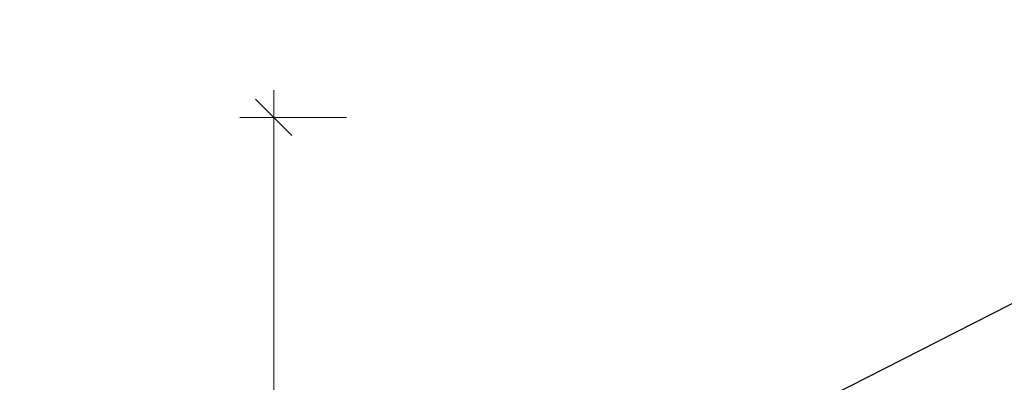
# Model space of a CAD drawing. Header units: millimetres. Extents: x -25478 to 4005, y -8416 to 11348.
# Tile 374 of 580: x -10727 to -6662, y 9681 to 11179. Entities that reach past the tile are written whole.
import ezdxf

# ---------------------------------------------------------------- set-up
doc = ezdxf.new("R2010")
doc.units = ezdxf.units.MM
doc.header["$MEASUREMENT"] = 0
doc.linetypes.add('Wipeout_Contour', pattern=[1000, 0, -1000])
for name, color, linetype in [('POHLED ZÁPADNÍ_1_Kóty - SP', 7, 'Continuous'), ('POHLED ZÁPADNÍ_1_Nové_Kóty - SP', 7, 'Continuous'), ('POHLED ZÁPADNÍ_1_Výplně - Povrchové', 7, 'Continuous')]:
    doc.layers.add(name, color=color, linetype=linetype)

msp = doc.modelspace()

# ---------------------------------------------------------------- linework, layer by layer
at = {"layer": 'POHLED ZÁPADNÍ_1_Kóty - SP', "color": 154, "linetype": 'Continuous', "lineweight": 13}
for p, q in [((-9677.8, 10775.1), (-9677.8, 10887.6)), ((-9602.8, 10700.1), (-9752.8, 10850.1)), ((-9377.8, 10775.1), (-9818.4, 10775.1))]:
    msp.add_line(p, q, dxfattribs=at)

# ---------------------------------------------------------------- wipeouts: each hides what was drawn before it
at = {"color": 254, "linetype": 'Wipeout_Contour', "lineweight": 0, "ltscale": 326246.822201}
msp.add_wipeout([(-7717, 8883.6), (-10986.2, 7217.8), (-10980.5, 7217.8), (-10980.5, 7042.3), (-10973.1, 7046.1), (-10973.1, 7180), (-10723.4, 7180), (-10723.4, 7300), (-10583.4, 7300), (-10583.4, 7244.6), (-7875.7, 8624.3), (-7875.7, 8727.5), (-7730.3, 8727.5), (-7730.3, 8698.4), (-5604.3, 9781.8), (-5604.3, 9960), (-6608.6, 9448.4), (-6609.1, 9449.4), (-6627.2, 9440.1), (-6626.1, 9438), (-6661.8, 9419.8), (-6662.6, 9419.8), (-7619.7, 8932.1), (-7704.2, 8888.6), (-7705.1, 8888.6), (-7706, 8890.4), (-7717.4, 8884.6)], dxfattribs=at).dxf.layer = 'POHLED ZÁPADNÍ_1_Výplně - Povrchové'

# ---------------------------------------------------------------- next in the draw order: linework, layer by layer
at = {"layer": 'POHLED ZÁPADNÍ_1_Kóty - SP', "color": 154, "linetype": 'Continuous', "lineweight": 13}
msp.add_line((-9677.8, 6830), (-9677.8, 10775.1), dxfattribs=at)
at = {"layer": 'POHLED ZÁPADNÍ_1_Nové_Kóty - SP', "color": 1, "linetype": 'Continuous', "lineweight": 25}
msp.add_line((-4329.1, 11178.8), (-11710.1, 7418), dxfattribs=at)

doc.saveas('drawing.dxf')
